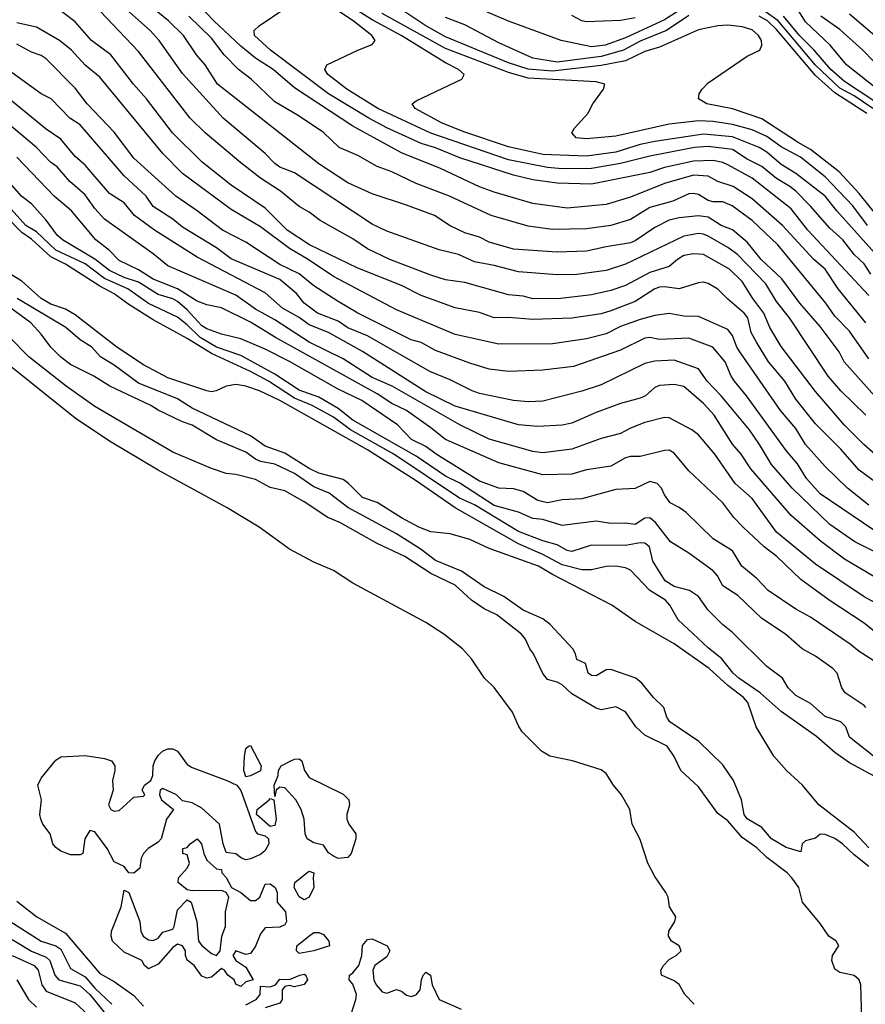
# Model space of a CAD drawing. Header units: metres. Extents: x -51132 to -49532, y -231222 to -229437.
# Tile 300 of 334: x -50186 to -50099, y -229773 to -229672. Entities that reach past the tile are written whole.
import ezdxf

# ---------------------------------------------------------------- set-up
doc = ezdxf.new("R2010")
doc.units = ezdxf.units.M
doc.layers.add('CONTOUR_INDEX', color=1, linetype='Continuous')
doc.layers.add('CONTOUR_INTER', color=3, linetype='Continuous')

msp = doc.modelspace()

# ---------------------------------------------------------------- linework, layer by layer
at = {"layer": 'CONTOUR_INDEX'}
for points, elevation in [([(-50097.08, -229697.11), (-50101.88, -229691.76), (-50103.08, -229690.25), (-50106.08, -229687.92), (-50107.58, -229687.01), (-50109.08, -229685.73), (-50109.84, -229685.26), (-50112.58, -229684.17), (-50115.58, -229683.89), (-50120.58, -229684.63), (-50122.08, -229684.96), (-50124.58, -229685.75), (-50127.58, -229686.14), (-50132.08, -229685.97), (-50135.58, -229685.19), (-50140.08, -229683.67), (-50142.39, -229682.76), (-50145.19, -229681.26), (-50145.48, -229680.76), (-50145.08, -229680.47), (-50140.4, -229678.26), (-50140.15, -229677.76), (-50140.74, -229677.26), (-50142.08, -229676.57), (-50146.62, -229673.76), (-50149.58, -229672.14), (-50153.36, -229669.76)], 40), ([(-50097.12, -229711.76), (-50101.12, -229707.26), (-50101.65, -229706.26), (-50103.58, -229703.65), (-50105.69, -229701.26), (-50107.53, -229698.76), (-50109.64, -229696.76), (-50111.08, -229694.99), (-50112.58, -229693.71), (-50113.74, -229693.26), (-50115.08, -229692.42), (-50116.08, -229692.27), (-50118.08, -229692.48), (-50119.08, -229692.74), (-50120.58, -229693.48), (-50122.58, -229694.84), (-50123.08, -229695.06), (-50125.58, -229695.45), (-50127.58, -229695.92), (-50130.58, -229696), (-50135.08, -229695.69), (-50137.58, -229694.98), (-50138.58, -229694.48), (-50140.08, -229694.03), (-50141.58, -229693.32), (-50143.21, -229692.26), (-50146.08, -229691.17), (-50149.58, -229690.02), (-50152.08, -229688.89), (-50155.08, -229686.95), (-50165.47, -229678.76), (-50166.76, -229676.76), (-50167.65, -229675.76), (-50168.96, -229673.76), (-50170.51, -229672.26), (-50173.08, -229670.18)], 35), ([(-50122.58, -229671.96), (-50124.08, -229672.21), (-50127.58, -229672.35), (-50128.08, -229672.25), (-50129.08, -229671.69)], 45), ([(-50098.08, -229680.47), (-50101.08, -229678.47), (-50102.5, -229677.26), (-50104.2, -229675.26), (-50105.72, -229673.76), (-50107.36, -229671.76)], 45), ([(-50098.08, -229724.56), (-50103.58, -229720.83), (-50105, -229719.26), (-50105.92, -229717.76), (-50107.08, -229716.38), (-50111.16, -229710.76), (-50112.39, -229709.26), (-50112.72, -229708.76), (-50113.33, -229707.26), (-50114.62, -229705.76), (-50117.08, -229704.86), (-50120.08, -229704.99), (-50121.08, -229704.79), (-50121.58, -229704.84), (-50124.08, -229706.07), (-50128.92, -229707.76), (-50132.08, -229708.13), (-50135.58, -229708.26), (-50137.58, -229708.02), (-50139.58, -229707.4), (-50143.08, -229706.11), (-50144.58, -229705.3), (-50145.58, -229705.02), (-50151.07, -229702.26), (-50153.08, -229701.07), (-50155.58, -229699.47), (-50157.08, -229698.24), (-50159.08, -229697.28), (-50162.58, -229695), (-50164.98, -229693.76), (-50167.58, -229691.76), (-50169.77, -229690.26), (-50174.08, -229686.37), (-50176.08, -229683.7), (-50178.86, -229680.76), (-50180.08, -229679.18), (-50183.08, -229676.15), (-50183.58, -229675.8), (-50184.58, -229675.48), (-50186.08, -229674.66)], 30), ([(-50098.08, -229737.98), (-50099.58, -229737.04), (-50100.5, -229736.26), (-50104.58, -229733.49), (-50106.08, -229732.69), (-50108.91, -229730.76), (-50110.08, -229729.54), (-50111.63, -229728.26), (-50112.58, -229726.68), (-50114.58, -229725.45), (-50117.36, -229722.76), (-50118.08, -229722.22), (-50118.99, -229721.76), (-50119.58, -229720.95), (-50119.89, -229720.26), (-50120.33, -229719.76), (-50121.08, -229719.58), (-50122.58, -229720.27), (-50124.58, -229720.39), (-50128.08, -229721.33), (-50130.08, -229721.46), (-50131.58, -229721.77), (-50132.58, -229721.52), (-50134.08, -229720.6), (-50135.08, -229720.33), (-50136.58, -229720.25), (-50138.58, -229719.52), (-50143.01, -229716.76), (-50144.08, -229715.97), (-50145.54, -229715.26), (-50147.01, -229713.76), (-50150.67, -229711.26), (-50153.08, -229710.08), (-50158.08, -229707.23), (-50160.58, -229705.97), (-50163.08, -229704.92), (-50165.08, -229704.44), (-50166.58, -229703.9), (-50167.08, -229703.57), (-50168.58, -229701.94), (-50169.58, -229701.09), (-50170.08, -229700.79), (-50171.58, -229700.36), (-50173.58, -229699.1), (-50175.08, -229698.6), (-50176.58, -229697.88), (-50178.08, -229696.74), (-50181.4, -229694.76), (-50181.96, -229694.26), (-50183.08, -229692.74), (-50184.58, -229691.06), (-50185.58, -229690.3), (-50187.08, -229688.57)], 25), ([(-50098.58, -229759.12), (-50100.08, -229757.92), (-50101.29, -229756.76), (-50102.08, -229756.22), (-50103.08, -229755.81), (-50103.58, -229755.77), (-50104.08, -229756.21), (-50105.08, -229756.47), (-50105.42, -229756.76), (-50105.58, -229757.6), (-50107.08, -229757.15), (-50108.58, -229756.28), (-50109.58, -229755.09), (-50111.08, -229754.21), (-50111.38, -229753.76), (-50111.66, -229752.26), (-50112.47, -229750.26), (-50113.58, -229748.66), (-50116.04, -229746.26), (-50119.02, -229744.26), (-50119.33, -229743.76), (-50119.63, -229742.76), (-50120.71, -229741.76), (-50121.9, -229740.26), (-50122.51, -229739.76), (-50125.08, -229738.88), (-50125.58, -229738.92), (-50126.58, -229739.52), (-50127.08, -229739.49), (-50127.41, -229739.26), (-50127.69, -229738.26), (-50128.58, -229737.84), (-50128.71, -229737.26), (-50128.99, -229736.76), (-50131.32, -229734.26), (-50132.08, -229733.66), (-50134.08, -229732.79), (-50136.08, -229731.37), (-50138.08, -229730.38), (-50140.41, -229728.76), (-50143.08, -229727.69), (-50144.58, -229726.54), (-50147.08, -229724.95), (-50152.08, -229722.23), (-50154.02, -229720.76), (-50155.58, -229720.11), (-50157.58, -229718.75), (-50159.58, -229717.78), (-50161.08, -229717.5), (-50161.57, -229717.26), (-50162.58, -229716.56), (-50165.58, -229715.27), (-50168.08, -229713.77), (-50169.08, -229713.42), (-50171.58, -229712.25), (-50172.31, -229711.76), (-50176.54, -229709.76), (-50178.17, -229708.76), (-50180.58, -229707.55), (-50181.58, -229706.78), (-50182.61, -229705.76), (-50183.58, -229704.44), (-50184.65, -229703.26), (-50187.08, -229701.49)], 20), ([(-50186.58, -229766.59), (-50184.58, -229767.8), (-50183.08, -229768.42), (-50182.69, -229768.76), (-50182.17, -229770.26), (-50181.76, -229770.76), (-50179.58, -229771.36), (-50178.6, -229772.26), (-50176.58, -229774.74)], 20)]:
    msp.add_lwpolyline(points, dxfattribs=dict(at, elevation=elevation))
at = {"layer": 'CONTOUR_INTER'}
for points, elevation in [([(-50096.08, -229720.98), (-50099.58, -229718.4), (-50101.48, -229716.26), (-50104.08, -229713.64), (-50106.08, -229711.11), (-50107.23, -229709.26), (-50108.88, -229707.26), (-50110.14, -229705.26), (-50110.66, -229704.26), (-50111.01, -229702.76), (-50111.38, -229702.26), (-50113.08, -229700.83), (-50114.08, -229699.8), (-50115.08, -229699.24), (-50115.58, -229699.08), (-50116.08, -229699.17), (-50118.08, -229699.78), (-50119.58, -229699.57), (-50120.08, -229699.61), (-50120.58, -229699.77), (-50122.58, -229701.08), (-50125.08, -229702.03), (-50126.08, -229702.33), (-50129.08, -229702.8), (-50133.08, -229702.91), (-50135.58, -229702.71), (-50137.08, -229702.74), (-50138.58, -229702.21), (-50141.08, -229701.72), (-50144.58, -229700.46), (-50146.58, -229699.44), (-50151.08, -229697.65), (-50156.03, -229695.26), (-50158.33, -229693.76), (-50160.58, -229691.49), (-50164.08, -229689.13), (-50167.06, -229686.76), (-50170.11, -229683.76), (-50172.76, -229680.26), (-50174.12, -229678.76), (-50176.45, -229675.76), (-50178.42, -229674.26), (-50180.08, -229672.36), (-50182.08, -229670.86)], 32), ([(-50098.9, -229712.76), (-50101.46, -229710.26), (-50102.76, -229708.76), (-50106.72, -229702.76), (-50108.08, -229701.07), (-50109.16, -229699.26), (-50112.08, -229696.26), (-50113.08, -229695.53), (-50115.08, -229694.38), (-50115.58, -229694.15), (-50116.08, -229694.11), (-50117.58, -229694.36), (-50123.58, -229697.26), (-50125.58, -229697.91), (-50128.58, -229698.31), (-50130.58, -229698.35), (-50134.58, -229698.02), (-50137.08, -229697.37), (-50139.08, -229697), (-50140.74, -229696.26), (-50142.72, -229695.76), (-50148.08, -229693.85), (-50149.58, -229693.12), (-50157.58, -229687.86), (-50159.08, -229687.28), (-50159.58, -229686.89), (-50160.58, -229685.88), (-50164.89, -229682.26), (-50169.08, -229677.66), (-50171.46, -229674.26), (-50172.4, -229673.26), (-50175.74, -229670.26)], 34), ([(-50098.89, -229703.26), (-50101.73, -229699.76), (-50103.08, -229697.76), (-50104.24, -229696.76), (-50107.47, -229693.26), (-50110.58, -229690.54), (-50112.52, -229689.26), (-50114.08, -229688.74), (-50115.08, -229688.22), (-50116.58, -229688.12), (-50119.58, -229688.97), (-50123.08, -229690.36), (-50125.58, -229691.12), (-50129.58, -229691.5), (-50133.08, -229691.02), (-50137.08, -229689.86), (-50138.58, -229689.3), (-50142.58, -229687.42), (-50146.58, -229685.81), (-50151.58, -229683.06), (-50157.58, -229679.13), (-50159.75, -229677.26), (-50161.58, -229676.09), (-50163.08, -229674.85), (-50165.84, -229672.26), (-50167.3, -229670.76)], 37), ([(-50098.58, -229700.45), (-50104.85, -229693.76), (-50106.58, -229691.55), (-50110.58, -229688.4), (-50113.08, -229687.03), (-50113.58, -229686.8), (-50114.58, -229686.61), (-50116.58, -229686.67), (-50119.58, -229687.31), (-50121.08, -229687.82), (-50127.08, -229689.04), (-50130.58, -229688.94), (-50133.08, -229688.57), (-50135.08, -229688.09), (-50140.58, -229686.31), (-50143.08, -229685.28), (-50144.58, -229684.84), (-50148.08, -229683.25), (-50149.94, -229682.26), (-50154.08, -229679.76), (-50160.04, -229675.26), (-50161.68, -229673.76), (-50161.73, -229673.26), (-50161.19, -229672.76), (-50158.58, -229671)], 38), ([(-50098.39, -229698.26), (-50099.08, -229697.2), (-50100.11, -229696.26), (-50101.26, -229694.76), (-50102.58, -229693.56), (-50104.58, -229691.27), (-50106.09, -229689.76), (-50106.7, -229689.26), (-50108.08, -229688.46), (-50109.58, -229687.23), (-50111.08, -229686.46), (-50112.58, -229685.46), (-50115.08, -229685.16), (-50116.5, -229685.26), (-50121.08, -229686.14), (-50124.08, -229686.89), (-50127.08, -229687.41), (-50130.08, -229687.44), (-50131.58, -229687.33), (-50135.58, -229686.53), (-50143.58, -229683.79), (-50149.02, -229681.26), (-50152.19, -229679.26), (-50154.14, -229677.76), (-50154.45, -229677.26), (-50154.25, -229676.76), (-50151.08, -229675.25), (-50149.58, -229674.69), (-50149.28, -229674.26), (-50149.63, -229673.76), (-50151.55, -229672.26), (-50154.08, -229670.57)], 39), ([(-50117.58, -229670.89), (-50119.58, -229672.16), (-50123.58, -229674), (-50125.66, -229674.76), (-50127.08, -229674.94), (-50130.18, -229674.26), (-50135.58, -229672.3), (-50138.58, -229671.01)], 44), ([(-50098.17, -229681.26), (-50100.08, -229679.96), (-50101.58, -229679.18), (-50104.08, -229676.81), (-50107.89, -229672.26), (-50109.58, -229671.05)], 44), ([(-50097.08, -229717.54), (-50099.1, -229715.76), (-50101.08, -229713.77), (-50104.08, -229710.32), (-50107.58, -229705.7), (-50108.74, -229703.76), (-50109.36, -229702.26), (-50110.51, -229700.76), (-50111.58, -229699.01), (-50112.89, -229697.76), (-50115.58, -229696.24), (-50116.58, -229696.17), (-50117.58, -229696.36), (-50118.25, -229696.76), (-50119.08, -229697.49), (-50121.08, -229698.09), (-50123.58, -229699.42), (-50125.08, -229699.95), (-50127.08, -229700.4), (-50130.22, -229700.76), (-50133.08, -229700.79), (-50134.08, -229700.54), (-50135.58, -229700.41), (-50140.08, -229699.13), (-50142.08, -229698.85), (-50143.58, -229698.39), (-50147.77, -229696.76), (-50150.08, -229695.67), (-50151.58, -229694.64), (-50154.95, -229692.76), (-50156.08, -229691.9), (-50157.08, -229691.33), (-50159.02, -229689.76), (-50161.08, -229688.41), (-50163.08, -229686.84), (-50166.75, -229683.76), (-50168.27, -229682.26), (-50173.58, -229675.41), (-50177.53, -229671.26)], 33), ([(-50098.58, -229706.97), (-50100.58, -229704.14), (-50102.08, -229702.59), (-50103.01, -229701.26), (-50107.94, -229695.26), (-50110.57, -229692.76), (-50112.64, -229691.26), (-50113.58, -229690.83), (-50114.58, -229690.83), (-50115.08, -229690.69), (-50116.08, -229690.1), (-50116.58, -229689.97), (-50117.08, -229690.01), (-50118.73, -229690.76), (-50121.08, -229691.42), (-50123.08, -229692.66), (-50125.08, -229693.27), (-50127.58, -229693.62), (-50131.08, -229693.67), (-50133.58, -229693.33), (-50137.39, -229692.26), (-50141.66, -229690.26), (-50145.08, -229688.97), (-50147.58, -229687.76), (-50149.08, -229687.21), (-50151.08, -229686.07), (-50152.97, -229685.26), (-50154.58, -229683.72), (-50157.08, -229682.05), (-50159.58, -229680.58), (-50162.02, -229678.26), (-50163.32, -229677.26), (-50164.78, -229675.76), (-50166.08, -229674.05), (-50168.43, -229671.76)], 36), ([(-50098.71, -229693.26), (-50100.22, -229691.26), (-50103.08, -229688.26), (-50105.62, -229686.26), (-50107.58, -229685.19), (-50109.08, -229684.12), (-50110.58, -229683.45), (-50112.58, -229682.9), (-50114.58, -229682.6), (-50116.08, -229682.54), (-50119.08, -229682.85), (-50124.58, -229684.09), (-50127.58, -229684.37), (-50128.66, -229684.26), (-50129.09, -229683.76), (-50128.83, -229683.26), (-50127.46, -229681.76), (-50126.92, -229680.76), (-50125.85, -229679.26), (-50125.71, -229678.76), (-50126.58, -229678.53), (-50133.58, -229678.13), (-50135.58, -229677.56), (-50142.08, -229675.1), (-50148.58, -229671.51)], 41), ([(-50097.58, -229692.46), (-50099.58, -229690), (-50101.64, -229687.76), (-50104.58, -229685.47), (-50105.86, -229684.76), (-50109.58, -229682.32), (-50112.58, -229681.3), (-50115.21, -229680.76), (-50116.07, -229680.26), (-50116.01, -229679.76), (-50115.71, -229679.26), (-50115.08, -229678.61), (-50111.08, -229675.87), (-50109.78, -229675.26), (-50109.57, -229674.76), (-50109.6, -229674.26), (-50109.91, -229673.76), (-50110.58, -229673.16), (-50111.58, -229672.86), (-50113.08, -229672.69), (-50114.08, -229672.75), (-50116.08, -229673.16), (-50120.08, -229674.97), (-50121.58, -229675.41), (-50123.58, -229676.37), (-50126.08, -229676.85), (-50131.08, -229677.41), (-50133.58, -229677.22), (-50135.58, -229676.57), (-50142.08, -229673.89), (-50144.1, -229672.76), (-50146.33, -229671.26)], 42), ([(-50117.08, -229671.72), (-50119.38, -229673.26), (-50122.08, -229674.33), (-50123.77, -229675.26), (-50126.08, -229675.91), (-50130.58, -229676.49), (-50133.08, -229676.07), (-50136.58, -229674.51), (-50140.08, -229672.68), (-50142.08, -229671.91)], 43), ([(-50098.81, -229681.76), (-50102.08, -229679.66), (-50104.08, -229677.86), (-50108.08, -229673.13), (-50109.01, -229672.26), (-50109.85, -229671.76)], 43), ([(-50097.12, -229679.76), (-50100.87, -229676.76), (-50102.55, -229674.76), (-50105.08, -229672.35), (-50105.79, -229671.26)], 46), ([(-50098.08, -229676.42), (-50099.19, -229675.26), (-50101.58, -229673.13), (-50103.53, -229671.76)], 47), ([(-50095.69, -229675.76), (-50100.58, -229671.58)], 48), ([(-50098.58, -229721.99), (-50100.79, -229720.26), (-50103.08, -229718.03), (-50105.1, -229715.76), (-50106.08, -229714.12), (-50107.66, -229712.26), (-50111.82, -229706.26), (-50112.15, -229705.76), (-50112.58, -229704.57), (-50113.08, -229703.97), (-50116.08, -229702.63), (-50117.58, -229702.58), (-50119.08, -229702.31), (-50120.58, -229702.51), (-50122.08, -229702.91), (-50124.08, -229703.65), (-50125.58, -229704.41), (-50127.58, -229704.9), (-50131.08, -229705.42), (-50136.58, -229705.46), (-50141.08, -229704.45), (-50147.08, -229701.95), (-50153.58, -229698.51), (-50156.17, -229696.76), (-50158.08, -229695.64), (-50161.08, -229693.4), (-50164.08, -229691.63), (-50169.08, -229687.93), (-50171.08, -229685.88), (-50177.58, -229678.04), (-50179.08, -229676.79), (-50180.48, -229675.26), (-50181.7, -229674.26), (-50184.08, -229672.92), (-50186.08, -229672.46)], 31), ([(-50098.05, -229726.76), (-50100.02, -229725.76), (-50102.58, -229723.99), (-50106.47, -229720.26), (-50108.58, -229717.82), (-50109.8, -229715.76), (-50110.86, -229714.26), (-50113.76, -229710.76), (-50115.2, -229709.26), (-50116.08, -229708.01), (-50118.58, -229707.12), (-50120.58, -229707.21), (-50121.58, -229707.46), (-50126.08, -229709.63), (-50128.08, -229710.28), (-50132.08, -229711.31), (-50133.58, -229711.38), (-50135.08, -229711.23), (-50138.58, -229710.52), (-50139.31, -229710.26), (-50141.58, -229709.13), (-50143.69, -229708.26), (-50150.08, -229704.59), (-50152.08, -229703.77), (-50153.08, -229703.11), (-50155.22, -229702.26), (-50156.59, -229701.26), (-50157.36, -229700.26), (-50159.08, -229698.83), (-50164.08, -229696.69), (-50165.58, -229695.57), (-50169.08, -229693.45), (-50170.08, -229692.61), (-50172.08, -229691.32), (-50172.81, -229690.26), (-50175.08, -229688.16), (-50179.58, -229682.93), (-50180.63, -229682.26), (-50182.57, -229680.26), (-50183.58, -229679.74), (-50186.58, -229677.59)], 29), ([(-50098.08, -229729.31), (-50101.08, -229727.53), (-50103.58, -229725.67), (-50106.58, -229723.06), (-50110.71, -229718.26), (-50111.7, -229716.76), (-50112.58, -229715.74), (-50114.48, -229712.76), (-50115.58, -229711.55), (-50117.58, -229709.82), (-50118.58, -229709.61), (-50120.08, -229709.7), (-50120.58, -229709.91), (-50121.54, -229710.76), (-50122.08, -229711.01), (-50124.08, -229711.56), (-50126.58, -229712.48), (-50129.08, -229713.56), (-50130.08, -229713.79), (-50132.58, -229713.93), (-50134.58, -229713.73), (-50141.08, -229711.84), (-50144.08, -229710.36), (-50150.58, -229706.21), (-50154.08, -229704.27), (-50156.08, -229703.46), (-50157.08, -229702.72), (-50158.79, -229701.76), (-50160.58, -229700.2), (-50167.58, -229696.51), (-50171.96, -229693.76), (-50174.02, -229692.26), (-50175.08, -229690.96), (-50176.58, -229689.97), (-50179.08, -229687.07), (-50180.08, -229686.18), (-50181.58, -229684.41), (-50183.08, -229683.39), (-50187.58, -229679.68)], 28), ([(-50096.62, -229732.76), (-50099.08, -229731.4), (-50104.08, -229728.04), (-50108.08, -229724.76), (-50110.58, -229721.31), (-50112.3, -229719.76), (-50114.41, -229716.76), (-50116.07, -229714.76), (-50116.77, -229714.26), (-50119.08, -229713.02), (-50119.58, -229712.98), (-50121.58, -229713.51), (-50123.08, -229714.07), (-50124.08, -229714.62), (-50126.08, -229715.14), (-50129.08, -229716.25), (-50132.08, -229716.62), (-50133.08, -229716.49), (-50137.58, -229715.2), (-50140.58, -229713.74), (-50147.54, -229709.76), (-50149.58, -229708.9), (-50152.58, -229706.97), (-50156.08, -229705.27), (-50159.58, -229702.95), (-50161.58, -229701.87), (-50163.58, -229700.44), (-50170.58, -229697.43), (-50172.08, -229696.17), (-50177.08, -229692.61), (-50178.08, -229691.54), (-50179.08, -229690.13), (-50180.66, -229688.76), (-50181.95, -229687.26), (-50182.62, -229686.76), (-50184.08, -229685.25), (-50187.08, -229682.72)], 27), ([(-50096.08, -229736.5), (-50099.08, -229734.11), (-50102.66, -229731.76), (-50105.58, -229729.64), (-50108.04, -229727.26), (-50109.33, -229726.26), (-50111.49, -229724.26), (-50112.44, -229723.26), (-50113.58, -229721.76), (-50117.08, -229718.46), (-50118.58, -229716.66), (-50119.08, -229716.35), (-50119.58, -229716.37), (-50122.08, -229717), (-50123.08, -229716.99), (-50123.58, -229717.12), (-50125.08, -229717.99), (-50127.58, -229718.36), (-50129.08, -229718.81), (-50132.08, -229718.88), (-50136.58, -229717.64), (-50142.07, -229715.26), (-50143.58, -229714.04), (-50146.08, -229712.28), (-50147.58, -229711.54), (-50149.08, -229710.56), (-50159.53, -229704.76), (-50162.08, -229703.21), (-50165.08, -229701.72), (-50166.58, -229701.43), (-50167.58, -229701.05), (-50169.58, -229699.79), (-50172.08, -229698.8), (-50173.58, -229697.83), (-50175.58, -229696.85), (-50176.58, -229695.85), (-50177.98, -229694.76), (-50180.48, -229691.76), (-50182.27, -229690.26), (-50186.08, -229686.26)], 26), ([(-50098.9, -229742.76), (-50099.08, -229742.56), (-50101.02, -229741.26), (-50101.36, -229740.76), (-50101.83, -229739.26), (-50102.29, -229738.76), (-50104.08, -229737.5), (-50105.43, -229736.76), (-50107.13, -229735.26), (-50109.58, -229733.63), (-50112.05, -229731.26), (-50113.58, -229730.27), (-50114.14, -229729.26), (-50114.58, -229728.74), (-50117.08, -229726.93), (-50118.97, -229725.76), (-50120.5, -229723.76), (-50121.08, -229723.3), (-50121.58, -229723.32), (-50122.58, -229723.98), (-50123.58, -229723.84), (-50125.08, -229723.87), (-50126.58, -229723.65), (-50130.08, -229724.09), (-50132.08, -229723.46), (-50133.08, -229723.37), (-50134.58, -229722.73), (-50137.08, -229722.04), (-50140.58, -229719.75), (-50142.08, -229719.02), (-50145.08, -229716.97), (-50151.58, -229713.26), (-50153.08, -229712.05), (-50155.08, -229710.9), (-50157.08, -229710.18), (-50159.58, -229708.55), (-50163.08, -229706.64), (-50165.58, -229705.78), (-50167.27, -229704.76), (-50168.58, -229703.46), (-50169.58, -229702.69), (-50172.58, -229701.27), (-50174.7, -229699.76), (-50177.08, -229698.73), (-50179.08, -229697.21), (-50182.08, -229695.8), (-50184.08, -229693.91), (-50185.15, -229693.26), (-50186.98, -229691.26)], 24), ([(-50098.1, -229747.76), (-50100.58, -229745.81), (-50100.96, -229744.76), (-50101.47, -229744.26), (-50103.08, -229743.7), (-50104.58, -229742.36), (-50106.08, -229741.54), (-50106.86, -229740.76), (-50107.47, -229739.76), (-50109.08, -229738.57), (-50112.58, -229735.07), (-50113.6, -229734.26), (-50115.08, -229732.78), (-50116.08, -229731.39), (-50117.01, -229730.76), (-50118.58, -229730.34), (-50119.49, -229729.76), (-50120.76, -229727.76), (-50121.1, -229726.26), (-50121.58, -229725.9), (-50122.08, -229725.88), (-50123.58, -229726.14), (-50127.08, -229726.11), (-50129.08, -229726.77), (-50129.58, -229726.66), (-50130.58, -229726.06), (-50132.08, -229725.67), (-50134.58, -229724.71), (-50139.08, -229721.95), (-50140.63, -229721.26), (-50147.36, -229716.76), (-50151.81, -229714.26), (-50153.58, -229712.97), (-50155.77, -229711.76), (-50157.58, -229711), (-50160.23, -229709.26), (-50162.08, -229708.25), (-50166.08, -229706.41), (-50168.58, -229704.87), (-50172.08, -229702.95), (-50174.58, -229701.4), (-50176.08, -229700.3), (-50177.58, -229699.51), (-50181.09, -229697.26), (-50182.58, -229696.49), (-50184.58, -229694.69), (-50185.58, -229694), (-50187.28, -229692.26)], 23), ([(-50095.37, -229751.26), (-50100.58, -229748.45), (-50102.08, -229747.4), (-50103.96, -229745.76), (-50107.58, -229743.17), (-50109.76, -229741.26), (-50111.95, -229739.76), (-50112.53, -229739.26), (-50113.69, -229737.76), (-50115.08, -229736.65), (-50118.16, -229733.76), (-50119.02, -229732.26), (-50119.47, -229731.76), (-50121.08, -229730.77), (-50123.08, -229728.66), (-50123.58, -229728.43), (-50124.58, -229728.27), (-50125.58, -229728.3), (-50127.08, -229728.64), (-50128.08, -229728.64), (-50130.08, -229728.12), (-50132.08, -229727.06), (-50134.58, -229725.95), (-50141.08, -229722.26), (-50145.08, -229719.51), (-50150.08, -229716.32), (-50159.08, -229711.26), (-50161.17, -229710.26), (-50162.58, -229709.77), (-50163.58, -229709.6), (-50164.58, -229709.77), (-50165.6, -229710.26), (-50166.08, -229710.35), (-50166.58, -229710.25), (-50170.58, -229708.92), (-50173.08, -229707.59), (-50175.83, -229705.76), (-50180.08, -229702.44), (-50181.08, -229701.86), (-50182.58, -229701.35), (-50183.58, -229700.76), (-50185.58, -229699), (-50187.08, -229698.05)], 22), ([(-50098.58, -229757.19), (-50100.08, -229755.58), (-50103.72, -229752.76), (-50105.4, -229750.76), (-50107.06, -229749.26), (-50108.35, -229747.76), (-50110.15, -229744.76), (-50111.02, -229742.26), (-50111.45, -229741.76), (-50113.08, -229740.52), (-50114.98, -229738.76), (-50118.58, -229736.22), (-50122.58, -229733.94), (-50124.97, -229732.26), (-50131.08, -229729.13), (-50132.52, -229728.26), (-50137.58, -229726.45), (-50139.58, -229725.52), (-50141.58, -229724.94), (-50143.58, -229724.74), (-50144.8, -229724.26), (-50146.58, -229723.31), (-50149.08, -229721.71), (-50150.58, -229721.21), (-50152.04, -229719.76), (-50152.58, -229719.37), (-50155.08, -229718.71), (-50156.08, -229718.22), (-50158.58, -229716.66), (-50160.58, -229715.92), (-50162.08, -229714.89), (-50168.08, -229712.03), (-50169.58, -229711.09), (-50173.58, -229709.47), (-50176.08, -229707.62), (-50177.49, -229706.76), (-50178.38, -229705.76), (-50179.58, -229705), (-50181.07, -229703.76), (-50186.07, -229700.76)], 21), ([(-50099.32, -229774.76), (-50099.42, -229771.26), (-50099.59, -229770.76), (-50100.08, -229770.29), (-50101.58, -229769.99), (-50102.08, -229769.66), (-50102.39, -229768.76), (-50102.32, -229768.26), (-50101.68, -229767.26), (-50101.94, -229766.76), (-50102.68, -229766.26), (-50103.58, -229764.97), (-50105.41, -229762.76), (-50105.78, -229761.26), (-50106.5, -229760.26), (-50106.98, -229759.76), (-50109.08, -229758.17), (-50110.08, -229757.18), (-50111.58, -229756.11), (-50113.08, -229754.41), (-50114.08, -229753.67), (-50116.08, -229750.93), (-50117.9, -229749.26), (-50118.58, -229747.81), (-50119.29, -229746.76), (-50121.58, -229745.6), (-50122.53, -229744.76), (-50123.58, -229743.23), (-50124.58, -229742.72), (-50126.08, -229743), (-50126.58, -229742.85), (-50129.08, -229741.37), (-50130.08, -229740.45), (-50130.58, -229740.18), (-50131.58, -229739.9), (-50132.08, -229739.27), (-50133.01, -229737.26), (-50133.39, -229736.76), (-50133.84, -229735.76), (-50134.26, -229735.26), (-50136.78, -229733.26), (-50138.08, -229732.63), (-50139.39, -229731.76), (-50141.08, -229730.21), (-50143.58, -229729.01), (-50146.23, -229727.26), (-50149.08, -229725.93), (-50152.9, -229723.76), (-50154.15, -229723.26), (-50156.58, -229721.64), (-50158.58, -229720.52), (-50160.08, -229720.19), (-50161.58, -229719.35), (-50163.58, -229718.84), (-50164.58, -229718.74), (-50166.08, -229718.23), (-50170.08, -229716.56), (-50178.08, -229711.87), (-50181.03, -229709.76), (-50184.85, -229706.76), (-50186.81, -229704.76)], 19), ([(-50116.51, -229773.26), (-50117.49, -229772.26), (-50118.08, -229771.24), (-50118.58, -229770.83), (-50119.89, -229770.26), (-50119.96, -229769.76), (-50119.68, -229769.26), (-50119.08, -229768.66), (-50118.39, -229768.26), (-50117.85, -229767.76), (-50118.07, -229767.26), (-50118.84, -229766.76), (-50119.17, -229766.26), (-50119.12, -229765.76), (-50118.5, -229764.76), (-50118.4, -229764.26), (-50119.05, -229763.26), (-50119.2, -229762.26), (-50119.42, -229761.76), (-50120.58, -229760.12), (-50121.28, -229758.76), (-50122.08, -229756.34), (-50122.89, -229754.76), (-50123.13, -229753.26), (-50123.98, -229751.76), (-50124.82, -229750.76), (-50125.58, -229749.54), (-50126.08, -229749.19), (-50129.02, -229748.26), (-50131.35, -229747.76), (-50132.21, -229747.26), (-50134.2, -229745.26), (-50134.58, -229744.67), (-50135.19, -229743.26), (-50137.08, -229740.73), (-50138.05, -229739.76), (-50139.4, -229737.76), (-50140.31, -229736.76), (-50142.24, -229735.26), (-50144.08, -229734.05), (-50151.58, -229730), (-50153.58, -229728.71), (-50155.58, -229727.86), (-50158.08, -229726.5), (-50161.19, -229724.26), (-50164.5, -229722.26), (-50171.58, -229718.4), (-50176.58, -229715.43), (-50180.08, -229713.06), (-50188.08, -229706.7)], 18), ([(-50162.3, -229746.76), (-50162.08, -229746.68), (-50161, -229748.76), (-50161.08, -229749.29), (-50162.08, -229749.81), (-50162.58, -229749.88), (-50162.78, -229749.26), (-50162.69, -229747.76), (-50162.58, -229747), (-50162.3, -229746.76)], 18), ([(-50171.13, -229747.26), (-50170.58, -229747.01), (-50170.08, -229747.01), (-50169.58, -229747.27), (-50168.58, -229748.63), (-50168.08, -229748.95), (-50164.53, -229750.26), (-50163.5, -229750.76), (-50163.08, -229751.31), (-50161.58, -229755.51), (-50161.38, -229755.76), (-50160.58, -229755.96), (-50160.25, -229756.26), (-50160.21, -229756.76), (-50160.58, -229757.45), (-50161.08, -229757.87), (-50162.08, -229758.33), (-50162.58, -229758.42), (-50163.02, -229758.26), (-50163.58, -229757.82), (-50164.58, -229757.65), (-50164.9, -229756.76), (-50165.27, -229754.76), (-50167.08, -229753.12), (-50168.08, -229752.55), (-50169.08, -229752.35), (-50169.7, -229751.76), (-50171.08, -229751.1), (-50171.37, -229751.26), (-50171.44, -229751.76), (-50171.23, -229752.26), (-50170.01, -229753.26), (-50170.73, -229754.26), (-50171.28, -229756.26), (-50171.58, -229756.61), (-50172.61, -229757.26), (-50173.07, -229757.76), (-50173.31, -229758.26), (-50173.47, -229759.26), (-50174.08, -229759.8), (-50174.58, -229759.77), (-50175.08, -229759.11), (-50176.08, -229758.64), (-50176.8, -229757.26), (-50178.08, -229755.55), (-50178.58, -229755.4), (-50178.81, -229755.76), (-50179.09, -229756.26), (-50179.32, -229757.76), (-50179.58, -229757.89), (-50180.58, -229757.89), (-50181.58, -229757.52), (-50182.08, -229757.17), (-50182.4, -229756.76), (-50182.68, -229755.76), (-50183.43, -229754.76), (-50183.63, -229754.26), (-50183.71, -229753.76), (-50183.57, -229752.26), (-50183.92, -229750.76), (-50183.58, -229750.02), (-50182.08, -229748.18), (-50181.58, -229747.83), (-50179.08, -229747.71), (-50177.08, -229748.02), (-50176.37, -229748.26), (-50176.03, -229748.76), (-50176.02, -229749.26), (-50176.27, -229750.26), (-50176.2, -229751.26), (-50176.69, -229752.76), (-50176.42, -229753.26), (-50176.08, -229753.41), (-50175.58, -229753.35), (-50174.08, -229751.97), (-50173.08, -229751.87), (-50172.94, -229751.76), (-50173.21, -229751.26), (-50172.97, -229750.76), (-50172.32, -229750.26), (-50172.13, -229749.76), (-50172.09, -229748.76), (-50171.93, -229748.26), (-50171.58, -229747.69), (-50171.13, -229747.26)], 18), ([(-50157.95, -229748.26), (-50157.58, -229748.08), (-50157.08, -229748.04), (-50156.82, -229748.26), (-50156.55, -229749.26), (-50156.08, -229749.97), (-50152.58, -229751.66), (-50152, -229752.26), (-50151.92, -229752.76), (-50152.2, -229753.76), (-50152.19, -229754.26), (-50151.99, -229754.76), (-50151.27, -229755.76), (-50151.29, -229756.26), (-50151.74, -229757.76), (-50152.08, -229758.19), (-50153.08, -229758.27), (-50153.58, -229758.06), (-50154.08, -229757.71), (-50154.58, -229756.93), (-50155.58, -229756.67), (-50156.27, -229756.26), (-50156.47, -229755.76), (-50156.58, -229754.26), (-50156.88, -229753.26), (-50157.43, -229752.26), (-50158.58, -229751.03), (-50159.08, -229750.94), (-50159.45, -229751.26), (-50159.58, -229751.9), (-50159.65, -229750.76), (-50159.26, -229749.76), (-50159.22, -229749.26), (-50158.93, -229748.76), (-50157.95, -229748.26)], 18), ([(-50160.16, -229752.26), (-50160.08, -229752.13), (-50159.71, -229752.26), (-50159.45, -229754.26), (-50159.58, -229754.89), (-50160.08, -229755.01), (-50161.49, -229753.76), (-50161.42, -229753.26), (-50160.16, -229752.26)], 18), ([(-50168.3, -229756.76), (-50167.58, -229756.28), (-50167.12, -229756.76), (-50166.89, -229757.76), (-50166.58, -229758.45), (-50165.58, -229759.35), (-50165.08, -229759.4), (-50165.04, -229759.76), (-50164.58, -229760.22), (-50164.05, -229761.26), (-50163.08, -229761.76), (-50162.08, -229762.61), (-50161.58, -229762.6), (-50161.12, -229762.26), (-50160.58, -229760.91), (-50160.08, -229760.87), (-50159.56, -229761.26), (-50159.36, -229761.76), (-50159.35, -229762.76), (-50158.48, -229763.76), (-50158.39, -229764.76), (-50158.58, -229765.1), (-50159.08, -229765.32), (-50160.58, -229765.39), (-50161.08, -229766.03), (-50161.58, -229767.29), (-50162.08, -229768.04), (-50162.58, -229768.14), (-50163.58, -229767.77), (-50163.89, -229768.26), (-50163.58, -229768.77), (-50162.58, -229769.44), (-50161.8, -229770.76), (-50162.58, -229770.94), (-50163.08, -229771.43), (-50163.58, -229771.18), (-50163.78, -229770.76), (-50164.42, -229770.26), (-50164.75, -229769.76), (-50165.08, -229769.57), (-50166.08, -229770.46), (-50166.58, -229770.59), (-50167.08, -229770.36), (-50167.86, -229769.26), (-50168.58, -229768.74), (-50168.78, -229768.26), (-50168.78, -229767.76), (-50169.08, -229767.26), (-50169.58, -229767.07), (-50170.08, -229767.42), (-50171.58, -229769.13), (-50172.58, -229769.63), (-50172.99, -229769.26), (-50173.24, -229768.76), (-50175.08, -229767.92), (-50176.27, -229766.76), (-50176.41, -229766.26), (-50176.37, -229765.76), (-50175.39, -229763.26), (-50175.08, -229761.55), (-50174.57, -229761.76), (-50173.45, -229764.76), (-50173.37, -229765.76), (-50173.1, -229766.26), (-50172.58, -229766.63), (-50172.08, -229766.72), (-50171.58, -229766.45), (-50171.08, -229765.85), (-50170.08, -229765.54), (-50169.92, -229765.26), (-50169.58, -229763.56), (-50168.58, -229762.52), (-50168.18, -229762.76), (-50167.59, -229764.76), (-50167.43, -229766.76), (-50167.08, -229767.23), (-50166.08, -229768.04), (-50165.58, -229768.26), (-50165.19, -229767.76), (-50165.05, -229766.26), (-50164.67, -229765.26), (-50164.65, -229763.76), (-50164.31, -229762.26), (-50164.58, -229761.77), (-50165.08, -229761.56), (-50168.08, -229761.61), (-50168.58, -229761.51), (-50169.51, -229760.76), (-50169.49, -229760.26), (-50168.61, -229759.26), (-50168.37, -229758.76), (-50168.58, -229757.92), (-50169.05, -229757.76), (-50169.04, -229757.26), (-50168.58, -229757.17), (-50168.3, -229756.76)], 18), ([(-50156.31, -229759.76), (-50156.08, -229759.6), (-50155.58, -229759.76), (-50155.66, -229760.26), (-50155.57, -229761.26), (-50156.08, -229762.24), (-50156.58, -229762.53), (-50157.08, -229762.22), (-50157.62, -229761.26), (-50157.54, -229760.76), (-50156.31, -229759.76)], 18), ([(-50186.08, -229762.68), (-50184.05, -229764.26), (-50181.08, -229765.94), (-50177.58, -229770.1), (-50176.08, -229770.93), (-50174.08, -229772.37), (-50173.08, -229773.46)], 18), ([(-50188.08, -229763.94), (-50183.58, -229766.77), (-50182.08, -229767.26), (-50181.58, -229767.58), (-50180.58, -229769.59), (-50179.08, -229770.45), (-50178.08, -229771.59), (-50176.32, -229773.26)], 19), ([(-50156.11, -229766.26), (-50155.58, -229765.9), (-50155.08, -229765.88), (-50154.58, -229766.08), (-50154.04, -229766.76), (-50153.98, -229767.26), (-50155.58, -229767.76), (-50157.08, -229768.05), (-50157.35, -229767.76), (-50157.32, -229767.26), (-50156.11, -229766.26)], 18), ([(-50151.76, -229774.26), (-50151.26, -229772.76), (-50151.21, -229772.26), (-50151.58, -229771.19), (-50151.95, -229770.76), (-50151.91, -229770.26), (-50151.58, -229770.04), (-50150.96, -229769.26), (-50150.66, -229768.26), (-50150.58, -229767.23), (-50150.08, -229766.61), (-50149.58, -229766.53), (-50148.04, -229767.26), (-50147.78, -229767.76), (-50148.08, -229768.38), (-50149.32, -229769.26), (-50149.52, -229769.76), (-50149.41, -229770.76), (-50149.2, -229771.26), (-50148.58, -229771.96), (-50148.08, -229772.13), (-50147.08, -229771.74), (-50146.58, -229771.9), (-50146.08, -229772.32), (-50145.58, -229772.47), (-50145.08, -229772.3), (-50144.68, -229771.76), (-50144.53, -229770.76), (-50144.36, -229770.26), (-50144.08, -229769.94), (-50143.6, -229770.26), (-50143.43, -229771.26), (-50142.72, -229772.76), (-50140.46, -229773.76)], 18), ([(-50186.58, -229768.23), (-50184.32, -229769.26), (-50183.91, -229769.76), (-50183.53, -229771.26), (-50183.08, -229771.92), (-50180.08, -229773.1), (-50178.3, -229774.76)], 21), ([(-50157.01, -229770.26), (-50156.58, -229770.15), (-50156.42, -229770.26), (-50156.25, -229770.76), (-50156.58, -229771.21), (-50157.58, -229771.45), (-50158.08, -229771.34), (-50158.58, -229771.42), (-50158.85, -229771.76), (-50158.83, -229772.76), (-50159.08, -229773.13), (-50160.58, -229773.63)], 18), ([(-50186.08, -229770.75), (-50184.88, -229772.76), (-50184.08, -229773.54)], 22), ([(-50162.58, -229773.32), (-50161.5, -229772.76), (-50161.1, -229772.26), (-50161.08, -229771.39), (-50160.08, -229771.45), (-50159.54, -229771.26), (-50159.08, -229770.67), (-50158.08, -229770.7), (-50157.01, -229770.26)], 18)]:
    msp.add_lwpolyline(points, dxfattribs=dict(at, elevation=elevation))

doc.saveas('drawing.dxf')
